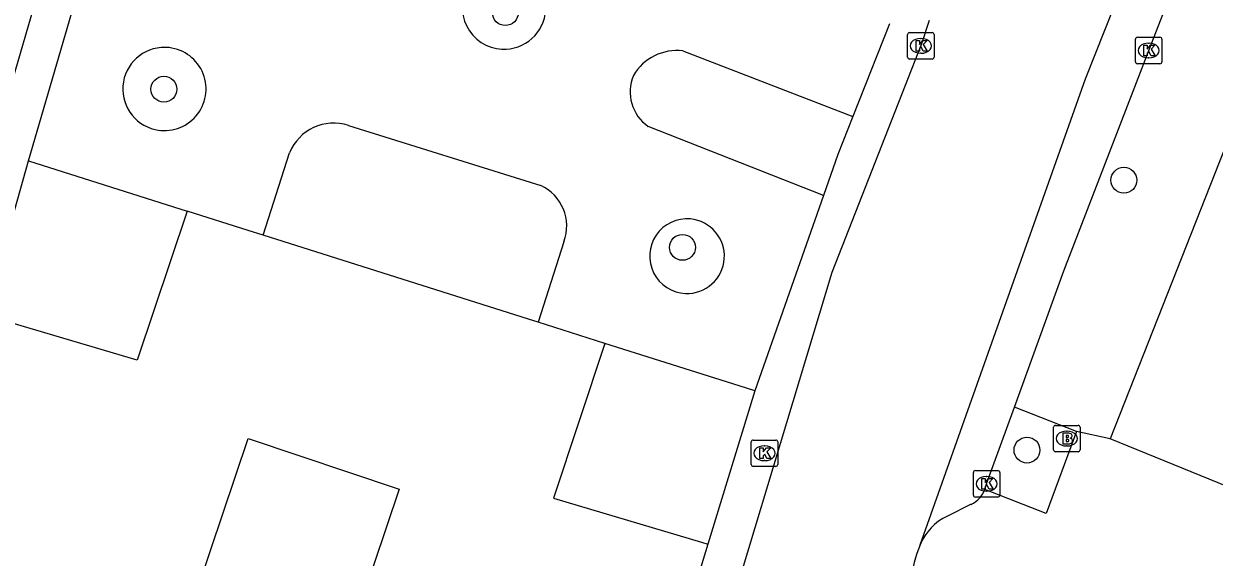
# Model space of a CAD drawing. Extents: x 159822 to 160765, y 380693 to 381634.
# Drawn here: x 160241.14 to 160286.13, y 381208.35 to 381228.53 of the extents above; entities that cross this region are included whole.
import ezdxf

# ---------------------------------------------------------------- set-up
doc = ezdxf.new("R2010")
doc.units = 0
for name, color, linetype in [('IMGEO_Boom', 7, 'Continuous'), ('IMGEO_Brandkraan', 7, 'Continuous'), ('IMGEO_Groenvoorziening', 7, 'Continuous'), ('IMGEO_Kolk', 7, 'Continuous'), ('IMGEO_Parkeervlak_open', 7, 'Continuous'), ('IMGEO_Rijbaan_lokaal_open', 7, 'Continuous'), ('IMGEO_Voetpad_open', 7, 'Continuous')]:
    doc.layers.add(name, color=color, linetype=linetype)

msp = doc.modelspace()

# ---------------------------------------------------------------- linework, layer by layer
at = {"layer": 'IMGEO_Boom'}
for centre in [(160259.338, 381228.952), (160246.432, 381226.055), (160282.716, 381222.612), (160266.032, 381220.072), (160279.054, 381212.404)]:
    msp.add_circle(centre, 0.489, dxfattribs=at)
at = {"layer": 'IMGEO_Brandkraan'}
for p, q in [((160280.134, 381213.34), (160280.986, 381213.34)), ((160280.059, 381212.414), (160280.059, 381213.266)), ((160280.547, 381213.12), (160280.572, 381213.12)), ((160281.06, 381213.266), (160281.06, 381212.414)), ((160280.57, 381212.56), (160280.545, 381212.56)), ((160280.986, 381212.34), (160280.134, 381212.34))]:
    msp.add_line(p, q, dxfattribs=at)
for points in [[(160280.134, 381213.34), (160280.986, 381213.34)], [(160280.059, 381212.414), (160280.059, 381213.266)], [(160280.407, 381213.04), (160280.407, 381212.64), (160280.62, 381212.64)], [(160280.638, 381213.04), (160280.407, 381213.04)], [(160280.586, 381212.959), (160280.532, 381212.959), (160280.532, 381212.883)], [(160280.532, 381212.883), (160280.585, 381212.883)], [(160281.06, 381213.266), (160281.06, 381212.414)], [(160280.594, 381212.807), (160280.532, 381212.807), (160280.532, 381212.726)], [(160280.532, 381212.726), (160280.594, 381212.726)], [(160280.986, 381212.34), (160280.134, 381212.34)]]:
    msp.add_lwpolyline(points, dxfattribs=at)
for centre, radius, start, end in [((160280.136, 381213.264), 0.0765, 91.552, 178.448), ((160280.136, 381213.264), 0.0765, 91.552, 178.448), ((160280.984, 381213.264), 0.0765, 1.552, 88.448), ((160280.984, 381213.264), 0.0765, 1.552, 88.448), ((160280.587, 381212.921), 0.0379, 267.8285, 90.9355), ((160280.642, 381212.895), 0.145, 59.4692, 91.5367), ((160280.667, 381212.942), 0.0922, 285.5137, 58.1501), ((160280.672, 381212.75), 0.105, 301.3115, 78.989), ((160280.136, 381212.416), 0.0765, 181.552, 268.448), ((160280.136, 381212.416), 0.0765, 181.552, 268.448), ((160280.595, 381212.766), 0.0404, 269.8759, 90.5077), ((160280.626, 381212.891), 0.251, 268.6676, 293.5347), ((160280.984, 381212.416), 0.0765, 271.552, 358.448), ((160280.984, 381212.416), 0.0765, 271.552, 358.448)]:
    msp.add_arc(centre, radius, start, end, dxfattribs=at)
for centre, major_axis, ratio, start_param, end_param in [((160280.546, 381212.84), (-0.387, 0.002), 0.722429, 4.712389, 7.853982), ((160280.571, 381212.84), (-0.39, 0.002), 0.717154, 1.570796, 4.712389)]:
    msp.add_ellipse(centre, major_axis=major_axis, ratio=ratio, start_param=start_param, end_param=end_param, dxfattribs=at)
at = {"layer": 'IMGEO_Groenvoorziening'}
for points in [[(160247.305, 381221.447), (160245.418, 381215.803), (160239.669, 381217.508)], [(160260.576, 381217.239), (160260.207, 381217.356), (160250.189, 381220.532)], [(160263.094, 381216.441), (160261.153, 381210.584), (160266.752, 381208.915), (160266.993, 381208.842)], [(160247.71, 381207.182), (160249.614, 381212.848), (160255.322, 381210.931), (160253.419, 381205.264), (160247.71, 381207.182)]]:
    msp.add_lwpolyline(points, dxfattribs=at)
at = {"layer": 'IMGEO_Kolk'}
for p, q in [((160274.617, 381228.195), (160275.469, 381228.195)), ((160274.542, 381227.269), (160274.542, 381228.121)), ((160275.03, 381227.975), (160275.055, 381227.975)), ((160275.543, 381228.121), (160275.543, 381227.269)), ((160283.153, 381227.094), (160283.153, 381227.946)), ((160283.228, 381228.02), (160284.08, 381228.02)), ((160283.641, 381227.8), (160283.666, 381227.8)), ((160284.154, 381227.946), (160284.154, 381227.094)), ((160275.053, 381227.415), (160275.028, 381227.415)), ((160275.469, 381227.195), (160274.617, 381227.195)), ((160284.08, 381227.02), (160283.228, 381227.02)), ((160283.664, 381227.24), (160283.639, 381227.24)), ((160268.632, 381211.858), (160268.632, 381212.71)), ((160268.707, 381212.784), (160269.559, 381212.784)), ((160269.12, 381212.564), (160269.145, 381212.564)), ((160269.633, 381212.71), (160269.633, 381211.858)), ((160269.143, 381212.004), (160269.118, 381212.004)), ((160269.559, 381211.784), (160268.707, 381211.784)), ((160277.027, 381210.701), (160277.027, 381211.553)), ((160277.102, 381211.627), (160277.954, 381211.627)), ((160278.028, 381211.553), (160278.028, 381210.701)), ((160277.515, 381211.407), (160277.54, 381211.407)), ((160277.954, 381210.627), (160277.102, 381210.627)), ((160277.538, 381210.847), (160277.513, 381210.847))]:
    msp.add_line(p, q, dxfattribs=at)
for points in [[(160274.617, 381228.195), (160275.469, 381228.195)], [(160274.542, 381227.269), (160274.542, 381228.121)], [(160274.863, 381227.895), (160274.986, 381227.895), (160274.986, 381227.744), (160275.116, 381227.895), (160275.28, 381227.895), (160275.134, 381227.744), (160275.287, 381227.495), (160275.135, 381227.495), (160275.05, 381227.659), (160274.986, 381227.592), (160274.986, 381227.495), (160274.863, 381227.495), (160274.863, 381227.895)], [(160275.543, 381228.121), (160275.543, 381227.269)], [(160283.153, 381227.094), (160283.153, 381227.946)], [(160283.228, 381228.02), (160284.08, 381228.02)], [(160283.474, 381227.72), (160283.597, 381227.72), (160283.597, 381227.569), (160283.727, 381227.72), (160283.891, 381227.72), (160283.745, 381227.569), (160283.898, 381227.32), (160283.746, 381227.32), (160283.661, 381227.484), (160283.597, 381227.417), (160283.597, 381227.32), (160283.474, 381227.32), (160283.474, 381227.72)], [(160284.154, 381227.946), (160284.154, 381227.094)], [(160275.469, 381227.195), (160274.617, 381227.195)], [(160284.08, 381227.02), (160283.228, 381227.02)], [(160268.632, 381211.858), (160268.632, 381212.71)], [(160268.707, 381212.784), (160269.559, 381212.784)], [(160268.953, 381212.484), (160269.076, 381212.484), (160269.076, 381212.333), (160269.206, 381212.484), (160269.37, 381212.484), (160269.224, 381212.333), (160269.377, 381212.084), (160269.225, 381212.084), (160269.14, 381212.248), (160269.076, 381212.181), (160269.076, 381212.084), (160268.953, 381212.084), (160268.953, 381212.484)], [(160269.633, 381212.71), (160269.633, 381211.858)], [(160269.559, 381211.784), (160268.707, 381211.784)], [(160277.027, 381210.701), (160277.027, 381211.553)], [(160277.102, 381211.627), (160277.954, 381211.627)], [(160278.028, 381211.553), (160278.028, 381210.701)], [(160277.348, 381211.327), (160277.471, 381211.327), (160277.471, 381211.176), (160277.601, 381211.327), (160277.765, 381211.327), (160277.619, 381211.176), (160277.772, 381210.927), (160277.62, 381210.927), (160277.535, 381211.091), (160277.471, 381211.024), (160277.471, 381210.927), (160277.348, 381210.927), (160277.348, 381211.327)], [(160277.954, 381210.627), (160277.102, 381210.627)]]:
    msp.add_lwpolyline(points, dxfattribs=at)
for centre, start, end in [((160274.619, 381228.119), 91.552, 178.448), ((160274.619, 381228.119), 91.552, 178.448), ((160275.467, 381228.119), 1.552, 88.448), ((160275.467, 381228.119), 1.552, 88.448), ((160283.23, 381227.944), 91.552, 178.448), ((160283.23, 381227.944), 91.552, 178.448), ((160284.078, 381227.944), 1.552, 88.448), ((160284.078, 381227.944), 1.552, 88.448), ((160274.619, 381227.271), 181.552, 268.448), ((160274.619, 381227.271), 181.552, 268.448), ((160275.467, 381227.271), 271.552, 358.448), ((160275.467, 381227.271), 271.552, 358.448), ((160283.23, 381227.096), 181.552, 268.448), ((160283.23, 381227.096), 181.552, 268.448), ((160284.078, 381227.096), 271.552, 358.448), ((160284.078, 381227.096), 271.552, 358.448), ((160268.709, 381212.708), 91.552, 178.448), ((160268.709, 381212.708), 91.552, 178.448), ((160269.557, 381212.708), 1.552, 88.448), ((160269.557, 381212.708), 1.552, 88.448), ((160268.709, 381211.86), 181.552, 268.448), ((160268.709, 381211.86), 181.552, 268.448), ((160269.557, 381211.86), 271.552, 358.448), ((160269.557, 381211.86), 271.552, 358.448), ((160277.104, 381211.551), 91.552, 178.448), ((160277.104, 381211.551), 91.552, 178.448), ((160277.952, 381211.551), 1.552, 88.448), ((160277.952, 381211.551), 1.552, 88.448), ((160277.104, 381210.703), 181.552, 268.448), ((160277.104, 381210.703), 181.552, 268.448), ((160277.952, 381210.703), 271.552, 358.448), ((160277.952, 381210.703), 271.552, 358.448)]:
    msp.add_arc(centre, 0.0765, start, end, dxfattribs=at)
for centre, major_axis, ratio, start_param, end_param in [((160275.029, 381227.695), (-0.387, 0.002), 0.722429, 4.712389, 7.853982), ((160275.054, 381227.695), (-0.39, 0.002), 0.717154, 1.570796, 4.712389), ((160283.64, 381227.52), (-0.387, 0.002), 0.722429, 4.712389, 7.853982), ((160283.665, 381227.52), (-0.39, 0.002), 0.717154, 1.570796, 4.712389), ((160269.119, 381212.284), (-0.387, 0.002), 0.722429, 4.712389, 7.853982), ((160269.144, 381212.284), (-0.39, 0.002), 0.717154, 1.570796, 4.712389), ((160277.514, 381211.127), (-0.387, 0.002), 0.722429, 4.712389, 7.853982), ((160277.539, 381211.127), (-0.39, 0.002), 0.717154, 1.570796, 4.712389)]:
    msp.add_ellipse(centre, major_axis=major_axis, ratio=ratio, start_param=start_param, end_param=end_param, dxfattribs=at)
at = {"layer": 'IMGEO_Parkeervlak_open'}
msp.add_lwpolyline([(160277.458, 381210.919), (160277.528, 381211.127), (160278.579, 381214.023)], dxfattribs=at)
at = {"layer": 'IMGEO_Rijbaan_lokaal_open'}
for points in [[(160275.014, 381208.821), (160281.271, 381226.443), (160299.09, 381271.369), (160307.058, 381291.325), (160316.946, 381316.648)], [(160232.857, 381194.781), (160234.844, 381204.064), (160235.25, 381205.859), (160237.633, 381215.218), (160239.395, 381221.899), (160239.582, 381222.56), (160242.828, 381233.668), (160245.074, 381241.509)], [(160266.535, 381197.216), (160267.463, 381204.669), (160267.546, 381205.381), (160271.695, 381219.129), (160275.08, 381227.786), (160275.368, 381228.672)]]:
    msp.add_lwpolyline(points, dxfattribs=at)
msp.add_arc((160278.877, 381207.184), 4.196, 157.034, 195.2407, dxfattribs=at)
at = {"layer": 'IMGEO_Voetpad_open'}
for points in [[(160278.579, 381214.023), (160280.449, 381219.18), (160283.742, 381227.747), (160288.666, 381240.388), (160288.992, 381241.225), (160292.45, 381250), (160312.413, 381300.657), (160315.493, 381308.263), (160316.641, 381310.994), (160317.409, 381312.956), (160317.479, 381313.129)], [(160302.836, 381265.248), (160296.834, 381250), (160292.437, 381238.829), (160282.201, 381212.828)], [(160241.315, 381223.346), (160243.781, 381231.814)], [(160273.86, 381228.53), (160272.472, 381225.02)], [(160266.052, 381227.505), (160272.472, 381225.02)], [(160272.472, 381225.02), (160271.906, 381223.588), (160271.359, 381222.034)], [(160253.41, 381224.685), (160260.677, 381222.412)], [(160271.359, 381222.034), (160264.741, 381224.644)], [(160250.189, 381220.532), (160251.179, 381223.65)], [(160239.669, 381217.508), (160241.315, 381223.346)], [(160241.315, 381223.346), (160247.305, 381221.447)], [(160271.359, 381222.034), (160268.762, 381214.643)], [(160250.189, 381220.532), (160249.613, 381220.715), (160247.305, 381221.447)], [(160261.544, 381220.286), (160260.576, 381217.239)], [(160263.094, 381216.441), (160260.576, 381217.239)], [(160268.762, 381214.643), (160268.413, 381214.754), (160263.094, 381216.441)], [(160268.762, 381214.643), (160266.993, 381208.842)], [(160280.923, 381213.109), (160278.579, 381214.023)], [(160280.923, 381213.109), (160279.777, 381209.999), (160277.458, 381210.919)], [(160282.201, 381212.828), (160280.923, 381213.109)], [(160287.303, 381210.745), (160282.201, 381212.828)], [(160276.95, 381210.352), (160276.045, 381209.904)], [(160266.993, 381208.842), (160264.718, 381201.384), (160255.658, 381167.83), (160255.528, 381167.35)]]:
    msp.add_lwpolyline(points, dxfattribs=at)
for centre, radius, start, end in [((160259.29, 381229.15), 1.58, 86.1039, 266.9673), ((160259.288, 381229.15), 1.58, 267.0129, 86.0583), ((160246.451, 381226.065), 1.573, 83.5186, 257.1608), ((160246.452, 381226.065), 1.573, 257.1568, 83.5226), ((160265.821, 381225.62), 1.899, 83.0204, 149.8155), ((160265.645, 381225.953), 1.591, 157.0044, 235.3952), ((160252.853, 381222.964), 1.809, 72.0632, 157.7116), ((160259.976, 381220.887), 1.679, 339.0377, 65.3344), ((160266.204, 381219.74), 1.412, 84.4973, 267.7422), ((160266.204, 381219.74), 1.412, 267.7453, 84.4942), ((160276.495, 381211.27), 1.025, 296.3335, 339.9494), ((160276.909, 381208.049), 2.046, 114.9798, 157.8384)]:
    msp.add_arc(centre, radius, start, end, dxfattribs=at)

doc.saveas('drawing.dxf')
